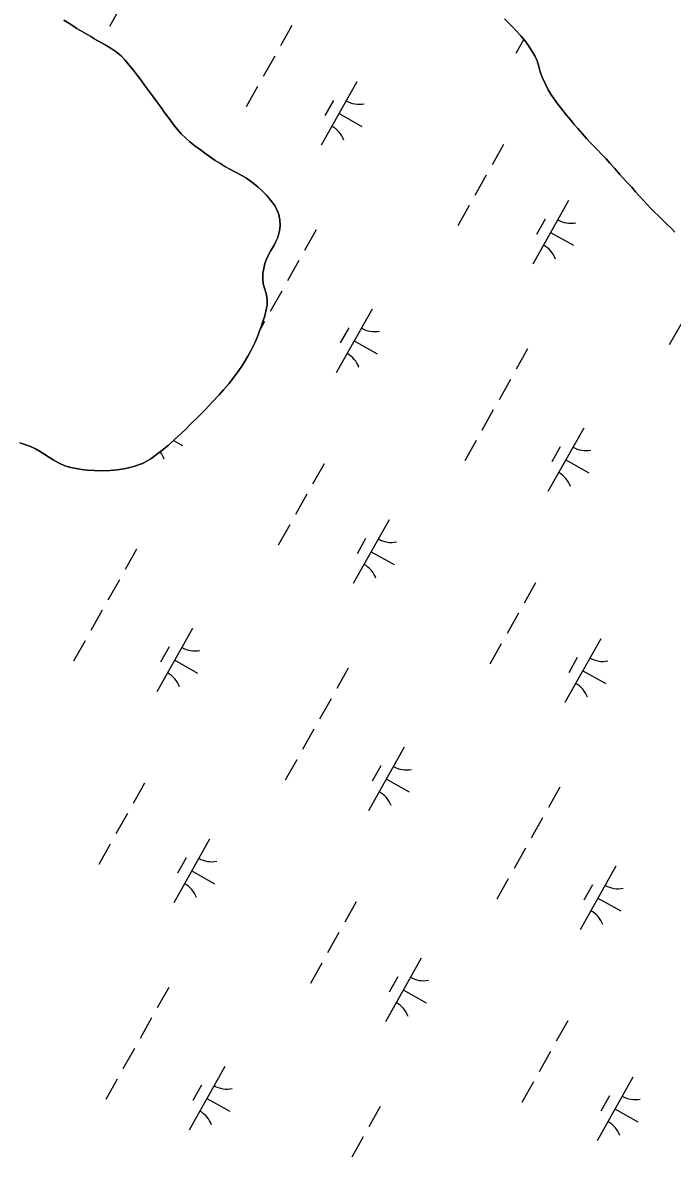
# Model space of a CAD drawing. Extents: x 3913936 to 3933962, y 195330 to 217741.
# Drawn here: x 3923324 to 3923769, y 197792 to 198569 of the extents above; entities that cross this region are included whole.
import ezdxf

# ---------------------------------------------------------------- set-up
doc = ezdxf.new("R2010")
doc.units = 0
doc.layers.add('V-TOPO-SHOR', color=7, linetype='Continuous')
doc.layers.add('V-WETL-SWMP', color=7, linetype='Continuous')

msp = doc.modelspace()

# ---------------------------------------------------------------- linework, layer by layer
at = {"layer": 'V-TOPO-SHOR'}
for points in [[(3923488.38, 198393.9), (3923488.47, 198397.13), (3923489.09, 198400.68), (3923489.91, 198404.02), (3923490.95, 198407.05), (3923492.3, 198409.98), (3923493.96, 198413.01), (3923495.93, 198416.04), (3923497.49, 198419.07), (3923498.73, 198421.89), (3923499.97, 198426.38), (3923500.38, 198429.72), (3923500.16, 198433.9), (3923499.52, 198437.55), (3923498.16, 198440.99), (3923496.48, 198444.01), (3923494.07, 198447.13), (3923491.04, 198450.78), (3923488, 198453.79), (3923484.97, 198456.5), (3923480.99, 198459.62), (3923477.23, 198462.43), (3923473.57, 198464.61), (3923469.7, 198466.68), (3923465.94, 198468.65), (3923462.49, 198470.52), (3923459.04, 198472.71), (3923455.91, 198474.68), (3923452.67, 198476.76), (3923449.32, 198479.15), (3923445.66, 198481.85), (3923441.9, 198484.66), (3923438.55, 198487.26), (3923435.52, 198490.07), (3923432.59, 198492.87), (3923429.76, 198496.1), (3923427.14, 198499.54), (3923424.21, 198503.29), (3923420.86, 198507.76), (3923418.76, 198510.78), (3923415.31, 198515.57), (3923412.9, 198518.8), (3923410.17, 198522.65), (3923407.45, 198526.3), (3923404.83, 198529.74), (3923402.42, 198533.07), (3923400.33, 198535.78), (3923398.44, 198538.17), (3923395.83, 198541.29), (3923393.84, 198543.58), (3923391.32, 198546.29), (3923387.87, 198549.1), (3923383.79, 198551.8), (3923380.45, 198553.88), (3923377.52, 198555.54), (3923373.45, 198557.82), (3923370.63, 198559.49), (3923365.82, 198562.39), (3923361.12, 198565.09), (3923356.62, 198567.9), (3923352.23, 198570.81)], [(3923654.17, 198571.69), (3923656.79, 198568.99), (3923659.3, 198566.28), (3923661.91, 198563.68), (3923665.26, 198559.93), (3923668.09, 198556.7), (3923670.39, 198553.58), (3923673.12, 198549.31), (3923674.9, 198546.29), (3923676.37, 198542.85), (3923677.53, 198538.99), (3923678.58, 198535.34), (3923679.85, 198531.69), (3923681.84, 198527.32), (3923683.94, 198523.04), (3923685.72, 198520.02), (3923688.34, 198516.27), (3923690.65, 198513.25), (3923693.37, 198509.82), (3923696.3, 198505.96), (3923699.44, 198502.11), (3923701.75, 198499.3), (3923704.26, 198496.49), (3923707.4, 198492.95), (3923710.33, 198489.73), (3923712.63, 198487.23), (3923715.35, 198484.42), (3923717.76, 198481.92), (3923720.27, 198479.11), (3923723.62, 198475.78), (3923726.13, 198472.86), (3923729.59, 198469.12), (3923733.15, 198465.06), (3923735.24, 198462.77), (3923737.96, 198459.75), (3923741.2, 198456.21), (3923743.82, 198453.19), (3923746.12, 198450.59)], [(3923746.12, 198450.59), (3923749.47, 198446.95), (3923751.88, 198444.45), (3923754.39, 198441.64), (3923756.7, 198439.35), (3923759.52, 198436.65), (3923762.35, 198433.84), (3923765.27, 198431.03), (3923768.41, 198427.9), (3923770.82, 198425.41)], [(3923393.47, 198263.41), (3923397.43, 198264.25), (3923400.87, 198265.2), (3923406.5, 198267.3), (3923411.82, 198270.24), (3923416.5, 198273.7), (3923419.21, 198275.79), (3923423.58, 198279.35), (3923428.06, 198283.33), (3923432.53, 198287.41), (3923436.07, 198290.87), (3923438.98, 198293.8), (3923444.19, 198298.92), (3923448.87, 198303.74), (3923453.55, 198308.65), (3923458.65, 198314.09), (3923461.56, 198317.55), (3923465.1, 198321.52), (3923468.84, 198326.33), (3923471.96, 198330.62), (3923474.45, 198334.38), (3923476.53, 198337.73), (3923478.19, 198340.45), (3923480.58, 198344.62), (3923483.07, 198349.54), (3923484.52, 198353.3), (3923485.97, 198357.16), (3923487.32, 198360.61), (3923488.56, 198364.37), (3923489.8, 198368.23), (3923490.53, 198371.26), (3923491.35, 198375.54), (3923491.55, 198379.51), (3923490.81, 198383.47), (3923489.54, 198387.12), (3923488.7, 198390.14), (3923488.38, 198393.9)], [(3923322.05, 198281.05), (3923325.49, 198280.02), (3923329.25, 198278.57), (3923332.6, 198276.91), (3923335.42, 198275.35), (3923339.08, 198273.07), (3923344.72, 198269.53), (3923349.01, 198267.15), (3923352.77, 198265.28), (3923356.84, 198264.14), (3923360.6, 198263.42), (3923364.57, 198262.8), (3923368.12, 198262.29), (3923372.92, 198262.1), (3923377.93, 198261.9), (3923383.56, 198262.13), (3923388.78, 198262.56), (3923393.47, 198263.41)]]:
    msp.add_lwpolyline(points, dxfattribs=at)
at = {"layer": 'V-WETL-SWMP'}
for p, q in [((3923407.94, 198610.08), (3923383.44, 198566.5)), ((3923352.23, 198570.81), (3923356.62, 198567.9)), ((3923356.62, 198567.9), (3923361.12, 198565.09)), ((3923508.36, 198567.06), (3923500.52, 198553.11)), ((3923656.79, 198568.99), (3923654.17, 198571.69)), ((3923659.3, 198566.28), (3923656.79, 198568.99)), ((3923661.91, 198563.68), (3923659.3, 198566.28)), ((3923361.12, 198565.09), (3923365.82, 198562.39)), ((3923365.82, 198562.39), (3923370.63, 198559.48)), ((3923370.63, 198559.48), (3923373.45, 198557.82)), ((3923373.45, 198557.82), (3923377.52, 198555.54)), ((3923667.26, 198557.65), (3923661.81, 198547.95)), ((3923665.26, 198559.93), (3923661.91, 198563.68)), ((3923668.09, 198556.7), (3923665.26, 198559.93)), ((3923377.52, 198555.54), (3923380.45, 198553.88)), ((3923380.45, 198553.88), (3923383.8, 198551.8)), ((3923383.8, 198551.8), (3923387.87, 198549.1)), ((3923670.39, 198553.58), (3923668.09, 198556.7)), ((3923673.12, 198549.31), (3923670.39, 198553.58)), ((3923387.87, 198549.1), (3923391.32, 198546.29)), ((3923391.32, 198546.29), (3923393.84, 198543.58)), ((3923393.84, 198543.58), (3923395.83, 198541.29)), ((3923496.6, 198546.14), (3923488.76, 198532.19)), ((3923674.9, 198546.29), (3923673.12, 198549.31)), ((3923676.37, 198542.85), (3923674.9, 198546.29)), ((3923677.53, 198538.99), (3923676.37, 198542.85)), ((3923395.83, 198541.29), (3923398.44, 198538.17)), ((3923398.44, 198538.17), (3923400.33, 198535.78)), ((3923400.33, 198535.78), (3923402.42, 198533.07)), ((3923678.58, 198535.34), (3923677.53, 198538.99)), ((3923679.85, 198531.69), (3923678.58, 198535.34)), ((3923402.42, 198533.07), (3923404.83, 198529.74)), ((3923404.83, 198529.74), (3923407.45, 198526.3)), ((3923552.94, 198528.57), (3923528.44, 198484.99)), ((3923681.84, 198527.32), (3923679.85, 198531.69)), ((3923683.94, 198523.04), (3923681.84, 198527.32)), ((3923407.45, 198526.3), (3923410.17, 198522.65)), ((3923410.17, 198522.65), (3923412.9, 198518.8)), ((3923412.9, 198518.8), (3923415.31, 198515.57)), ((3923484.84, 198525.22), (3923477, 198511.27)), ((3923685.72, 198520.02), (3923683.94, 198523.04)), ((3923688.34, 198516.27), (3923685.72, 198520.02)), ((3923415.31, 198515.57), (3923418.76, 198510.78)), ((3923536.91, 198515.79), (3923531.02, 198505.33)), ((3923690.65, 198513.25), (3923688.34, 198516.27)), ((3923693.37, 198509.82), (3923690.65, 198513.25)), ((3923418.76, 198510.78), (3923420.86, 198507.76)), ((3923420.86, 198507.76), (3923424.21, 198503.29)), ((3923424.21, 198503.29), (3923427.14, 198499.54)), ((3923540.69, 198506.78), (3923556.38, 198497.96)), ((3923696.3, 198505.96), (3923693.37, 198509.82)), ((3923699.44, 198502.11), (3923696.3, 198505.96)), ((3923427.14, 198499.54), (3923429.76, 198496.1)), ((3923429.76, 198496.1), (3923432.59, 198492.87)), ((3923701.75, 198499.3), (3923699.44, 198502.11)), ((3923704.26, 198496.49), (3923701.75, 198499.3)), ((3923707.4, 198492.95), (3923704.26, 198496.49)), ((3923432.59, 198492.87), (3923435.52, 198490.07)), ((3923435.52, 198490.07), (3923438.55, 198487.26)), ((3923710.33, 198489.73), (3923707.4, 198492.95)), ((3923712.63, 198487.23), (3923710.33, 198489.73)), ((3923438.55, 198487.26), (3923441.9, 198484.66)), ((3923441.9, 198484.66), (3923445.66, 198481.85)), ((3923445.66, 198481.85), (3923449.32, 198479.15)), ((3923653.36, 198485.55), (3923645.52, 198471.6)), ((3923715.35, 198484.42), (3923712.63, 198487.23)), ((3923717.76, 198481.92), (3923715.35, 198484.42)), ((3923720.27, 198479.11), (3923717.76, 198481.92)), ((3923449.32, 198479.15), (3923452.67, 198476.76)), ((3923452.67, 198476.76), (3923455.91, 198474.68)), ((3923455.91, 198474.68), (3923459.04, 198472.7)), ((3923459.04, 198472.7), (3923462.49, 198470.52)), ((3923723.62, 198475.78), (3923720.27, 198479.11)), ((3923726.13, 198472.86), (3923723.62, 198475.78)), ((3923729.59, 198469.12), (3923726.13, 198472.86)), ((3923462.49, 198470.52), (3923465.94, 198468.65)), ((3923465.94, 198468.65), (3923469.7, 198466.68)), ((3923469.7, 198466.68), (3923473.57, 198464.61)), ((3923473.57, 198464.61), (3923477.23, 198462.43)), ((3923641.6, 198464.63), (3923633.76, 198450.68)), ((3923733.15, 198465.06), (3923729.59, 198469.12)), ((3923735.24, 198462.77), (3923733.15, 198465.06)), ((3923477.23, 198462.43), (3923480.99, 198459.62)), ((3923480.99, 198459.62), (3923484.97, 198456.5)), ((3923484.97, 198456.5), (3923488, 198453.79)), ((3923737.96, 198459.75), (3923735.24, 198462.77)), ((3923741.21, 198456.21), (3923737.96, 198459.75)), ((3923488, 198453.79), (3923491.04, 198450.78)), ((3923491.04, 198450.78), (3923494.07, 198447.13)), ((3923743.82, 198453.19), (3923741.21, 198456.21)), ((3923746.12, 198450.59), (3923743.82, 198453.19)), ((3923749.47, 198446.95), (3923746.12, 198450.59)), ((3923494.07, 198447.13), (3923496.48, 198444.01)), ((3923496.48, 198444.01), (3923498.16, 198440.99)), ((3923498.16, 198440.99), (3923499.52, 198437.55)), ((3923629.84, 198443.71), (3923622, 198429.76)), ((3923697.94, 198447.06), (3923673.44, 198403.48)), ((3923751.88, 198444.45), (3923749.47, 198446.95)), ((3923754.39, 198441.64), (3923751.88, 198444.45)), ((3923756.7, 198439.35), (3923754.39, 198441.64)), ((3923499.52, 198437.55), (3923500.16, 198433.9)), ((3923500.16, 198433.9), (3923500.38, 198429.72)), ((3923681.9, 198434.28), (3923676.02, 198423.82)), ((3923759.52, 198436.65), (3923756.7, 198439.35)), ((3923762.35, 198433.83), (3923759.52, 198436.65)), ((3923765.27, 198431.03), (3923762.35, 198433.83)), ((3923499.97, 198426.38), (3923498.73, 198421.89)), ((3923500.38, 198429.72), (3923499.97, 198426.38)), ((3923524.93, 198426.97), (3923517.09, 198413.02)), ((3923768.41, 198427.9), (3923765.27, 198431.03)), ((3923770.82, 198425.41), (3923768.41, 198427.9)), ((3923497.49, 198419.07), (3923495.93, 198416.04)), ((3923498.73, 198421.89), (3923497.49, 198419.07)), ((3923685.69, 198425.27), (3923701.38, 198416.45)), ((3923492.3, 198409.98), (3923490.95, 198407.05)), ((3923493.96, 198413.01), (3923492.3, 198409.98)), ((3923495.93, 198416.04), (3923493.96, 198413.01)), ((3923489.91, 198404.02), (3923489.09, 198400.68)), ((3923490.95, 198407.05), (3923489.91, 198404.02)), ((3923513.17, 198406.05), (3923505.33, 198392.1)), ((3923488.47, 198397.13), (3923488.38, 198393.9)), ((3923489.09, 198400.68), (3923488.47, 198397.13)), ((3923488.38, 198393.9), (3923488.7, 198390.14)), ((3923488.7, 198390.14), (3923489.54, 198387.12)), ((3923489.54, 198387.12), (3923490.81, 198383.47)), ((3923490.81, 198383.47), (3923491.55, 198379.51)), ((3923491.55, 198379.51), (3923491.35, 198375.54)), ((3923501.41, 198385.13), (3923493.57, 198371.18)), ((3923490.53, 198371.26), (3923489.8, 198368.23)), ((3923491.35, 198375.54), (3923490.53, 198371.26)), ((3923563.34, 198372.77), (3923538.83, 198329.19)), ((3923489.65, 198364.2), (3923486.62, 198358.82)), ((3923488.56, 198364.37), (3923487.32, 198360.61)), ((3923489.8, 198368.23), (3923488.56, 198364.37)), ((3923485.97, 198357.16), (3923484.52, 198353.3)), ((3923487.32, 198360.61), (3923485.97, 198357.16)), ((3923547.3, 198359.99), (3923541.42, 198349.53)), ((3923774.84, 198362.2), (3923767, 198348.25)), ((3923483.07, 198349.54), (3923480.58, 198344.62)), ((3923484.52, 198353.3), (3923483.07, 198349.54)), ((3923551.09, 198350.98), (3923566.78, 198342.16)), ((3923478.19, 198340.44), (3923476.53, 198337.73)), ((3923480.58, 198344.62), (3923478.19, 198340.44)), ((3923669.93, 198345.46), (3923662.09, 198331.51)), ((3923474.46, 198334.38), (3923471.96, 198330.62)), ((3923476.53, 198337.73), (3923474.46, 198334.38)), ((3923468.84, 198326.33), (3923465.1, 198321.52)), ((3923471.96, 198330.62), (3923468.84, 198326.33)), ((3923658.17, 198324.54), (3923650.33, 198310.59)), ((3923461.56, 198317.55), (3923458.65, 198314.09)), ((3923465.1, 198321.52), (3923461.56, 198317.55)), ((3923458.65, 198314.09), (3923453.55, 198308.65)), ((3923448.87, 198303.74), (3923444.19, 198298.92)), ((3923453.55, 198308.65), (3923448.87, 198303.74)), ((3923646.41, 198303.62), (3923638.57, 198289.67)), ((3923438.98, 198293.8), (3923436.07, 198290.87)), ((3923444.19, 198298.92), (3923438.98, 198293.8)), ((3923432.53, 198287.41), (3923428.06, 198283.33)), ((3923436.07, 198290.87), (3923432.53, 198287.41)), ((3923708.33, 198291.26), (3923683.83, 198247.68)), ((3923325.49, 198280.02), (3923322.05, 198281.05)), ((3923329.25, 198278.57), (3923325.49, 198280.02)), ((3923332.6, 198276.91), (3923329.25, 198278.57)), ((3923423.58, 198279.35), (3923419.21, 198275.79)), ((3923428.06, 198283.33), (3923423.58, 198279.35)), ((3923427.28, 198282.64), (3923433.41, 198279.2)), ((3923634.65, 198282.7), (3923626.81, 198268.75)), ((3923692.3, 198278.48), (3923686.42, 198268.02)), ((3923335.42, 198275.35), (3923332.6, 198276.91)), ((3923339.08, 198273.07), (3923335.42, 198275.35)), ((3923344.72, 198269.53), (3923339.08, 198273.07)), ((3923411.82, 198270.24), (3923406.5, 198267.3)), ((3923416.5, 198273.7), (3923411.82, 198270.24)), ((3923419.21, 198275.79), (3923416.5, 198273.7)), ((3923349.01, 198267.15), (3923344.72, 198269.53)), ((3923352.77, 198265.28), (3923349.01, 198267.15)), ((3923356.84, 198264.14), (3923352.77, 198265.28)), ((3923360.6, 198263.42), (3923356.84, 198264.14)), ((3923364.57, 198262.8), (3923360.6, 198263.42)), ((3923368.12, 198262.29), (3923364.57, 198262.8)), ((3923372.92, 198262.1), (3923368.12, 198262.29)), ((3923388.78, 198262.56), (3923383.56, 198262.13)), ((3923393.47, 198263.41), (3923388.78, 198262.56)), ((3923397.43, 198264.25), (3923393.47, 198263.41)), ((3923400.87, 198265.2), (3923397.43, 198264.25)), ((3923406.5, 198267.3), (3923400.87, 198265.2)), ((3923405.96, 198267.1), (3923405.47, 198266.23)), ((3923530.39, 198266.79), (3923522.55, 198252.84)), ((3923696.08, 198269.47), (3923711.77, 198260.65)), ((3923377.93, 198261.9), (3923372.92, 198262.1)), ((3923383.56, 198262.13), (3923377.93, 198261.9)), ((3923518.63, 198245.87), (3923510.79, 198231.92)), ((3923506.87, 198224.95), (3923499.03, 198211)), ((3923574.97, 198228.3), (3923550.46, 198184.72)), ((3923558.93, 198215.52), (3923553.05, 198205.06)), ((3923401.96, 198208.21), (3923394.12, 198194.26)), ((3923562.72, 198206.51), (3923578.41, 198197.69)), ((3923390.2, 198187.29), (3923382.36, 198173.34)), ((3923675.39, 198185.28), (3923667.55, 198171.33)), ((3923378.44, 198166.37), (3923370.6, 198152.42)), ((3923663.63, 198164.36), (3923655.79, 198150.41)), ((3923440.36, 198154.01), (3923415.86, 198110.43)), ((3923719.96, 198146.8), (3923695.46, 198103.21)), ((3923366.68, 198145.45), (3923358.83, 198131.5)), ((3923424.33, 198141.23), (3923418.45, 198130.77)), ((3923651.87, 198143.44), (3923644.03, 198129.49)), ((3923428.11, 198132.22), (3923443.8, 198123.4)), ((3923703.93, 198134.01), (3923698.05, 198123.55)), ((3923546.95, 198126.7), (3923539.11, 198112.75)), ((3923707.71, 198125), (3923723.4, 198116.18)), ((3923535.19, 198105.78), (3923527.35, 198091.83)), ((3923523.43, 198084.86), (3923515.59, 198070.91)), ((3923585.36, 198072.51), (3923560.86, 198028.92)), ((3923511.67, 198063.94), (3923503.83, 198049.99)), ((3923569.32, 198059.72), (3923563.44, 198049.26)), ((3923407.42, 198048.03), (3923399.58, 198034.08)), ((3923573.11, 198050.71), (3923588.8, 198041.89)), ((3923691.95, 198045.19), (3923684.11, 198031.24)), ((3923395.66, 198027.11), (3923387.82, 198013.16)), ((3923680.19, 198024.27), (3923672.35, 198010.32)), ((3923383.9, 198006.19), (3923376.05, 197992.24)), ((3923451.99, 198009.55), (3923427.49, 197965.96)), ((3923668.43, 198003.35), (3923660.59, 197989.4)), ((3923435.96, 197996.76), (3923430.08, 197986.3)), ((3923730.36, 197991), (3923705.86, 197947.41)), ((3923439.74, 197987.75), (3923455.43, 197978.93)), ((3923656.67, 197982.43), (3923648.83, 197968.48)), ((3923714.32, 197978.21), (3923708.44, 197967.75)), ((3923718.11, 197969.2), (3923733.8, 197960.38)), ((3923552.41, 197966.52), (3923544.57, 197952.57)), ((3923540.65, 197945.6), (3923532.81, 197931.65)), ((3923596.99, 197928.04), (3923572.49, 197884.45)), ((3923528.89, 197924.68), (3923521.05, 197910.73)), ((3923580.95, 197915.25), (3923575.07, 197904.79)), ((3923423.98, 197907.94), (3923416.14, 197893.99)), ((3923584.74, 197906.24), (3923600.43, 197897.42)), ((3923412.22, 197887.02), (3923404.38, 197873.07)), ((3923697.41, 197885.01), (3923689.57, 197871.06)), ((3923400.46, 197866.1), (3923392.62, 197852.15)), ((3923685.65, 197864.09), (3923677.81, 197850.14)), ((3923462.39, 197853.75), (3923437.89, 197810.16)), ((3923388.7, 197845.18), (3923380.86, 197831.23)), ((3923673.89, 197843.17), (3923666.05, 197829.22)), ((3923741.99, 197846.53), (3923717.49, 197802.94)), ((3923446.35, 197840.96), (3923440.47, 197830.5)), ((3923450.14, 197831.95), (3923465.83, 197823.13)), ((3923725.95, 197833.75), (3923720.07, 197823.28)), ((3923568.98, 197826.43), (3923561.14, 197812.48)), ((3923729.74, 197824.73), (3923745.43, 197815.91)), ((3923557.22, 197805.51), (3923549.38, 197791.56))]:
    msp.add_line(p, q, dxfattribs=at)
for centre, start, end in [((3923554.43, 198530.74), 239.88608, 281.42974), ((3923527.36, 198482.59), 19.88608, 61.42973), ((3923699.43, 198449.23), 239.88608, 281.42974), ((3923672.36, 198401.08), 19.88608, 61.42973), ((3923564.83, 198374.94), 239.88608, 281.42974), ((3923537.76, 198326.79), 19.88608, 61.42973), ((3923709.83, 198293.43), 239.88608, 281.42974), ((3923404.39, 198263.83), 19.88608, 39.01322), ((3923682.76, 198245.28), 19.88608, 61.42973), ((3923576.46, 198230.47), 239.88608, 281.42974), ((3923549.39, 198182.32), 19.88608, 61.42973), ((3923441.85, 198156.18), 239.88608, 281.42974), ((3923721.46, 198148.96), 239.88608, 281.42974), ((3923414.78, 198108.03), 19.88608, 61.42973), ((3923694.39, 198100.81), 19.88608, 61.42973), ((3923586.85, 198074.67), 239.88608, 281.42974), ((3923559.78, 198026.52), 19.88608, 61.42973), ((3923453.48, 198011.71), 239.88608, 281.42974), ((3923426.41, 197963.56), 19.88608, 61.42973), ((3923731.85, 197993.16), 239.88608, 281.42974), ((3923704.78, 197945.01), 19.88608, 61.42973), ((3923598.48, 197930.21), 239.88608, 281.42974), ((3923571.41, 197882.05), 19.88608, 61.42973), ((3923463.88, 197855.92), 239.88608, 281.42974), ((3923743.48, 197848.7), 239.88608, 281.42974), ((3923436.81, 197807.76), 19.88608, 61.42973), ((3923716.41, 197800.54), 19.88608, 61.42973)]:
    msp.add_arc(centre, 17.62, start, end, dxfattribs=at)

doc.saveas('drawing.dxf')
